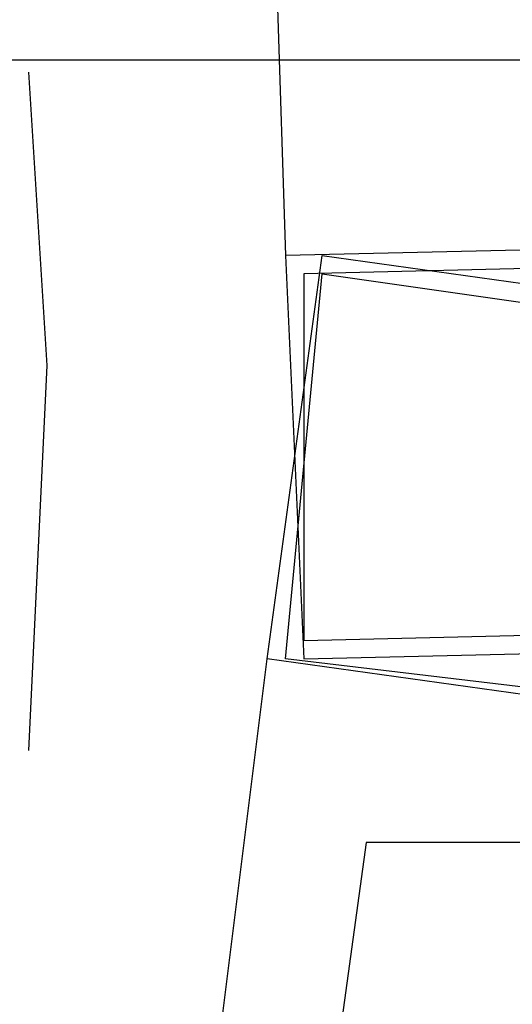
# Model space of a CAD drawing. Header units: feet. Extents: x -79 to 198, y -22 to 181.
# Tile 835 of 982: x 137.54 to 137.898, y 106.407 to 107.122. Entities that reach past the tile are written whole.
import ezdxf

# ---------------------------------------------------------------- set-up
doc = ezdxf.new("R2010")
doc.units = ezdxf.units.FT
for name, color, linetype in [('A-AREA-COMUN', 252, 'CONTINUOUS'), ('A-AREA-UNIDAD', 30, 'CONTINUOUS'), ('A-LINEA', 7, 'CONTINUOUS')]:
    doc.layers.add(name, color=color, linetype=linetype)

msp = doc.modelspace()

# ---------------------------------------------------------------- linework, layer by layer
at = {"layer": 'A-AREA-COMUN'}
msp.add_lwpolyline([(144.16, 97.7244), (145.952, 104.5689), (147.168, 110.9333), (147.712, 116.0178), (146.912, 109.8489), (146, 105.3689), (144.72, 105.3689), (138.64, 106.7733), (138.48, 106.5244), (137.792, 106.5244), (137.76, 106.2933), (136.72, 106.2933), (135.488, 106.6133), (135.36, 106.1689), (133.568, 106.1689), (122.048, 108.9244), (121.152, 108.9244), (118.8, 109.4578)], dxfattribs=at)
at = {"layer": 'A-AREA-UNIDAD'}
msp.add_lwpolyline([(119.36, 110.0089), (121.312, 109.5289), (121.92, 112.4089), (122.88, 112.4089), (135.808, 109.3333), (135.872, 108.1778), (135.552, 106.8444), (137.36, 106.4178), (137.408, 107.0933), (138.16, 107.0933), (137.888, 115.6089), (137.088, 126.2044), (136.16, 134.0622)], dxfattribs=at)
at = {"layer": 'A-LINEA'}
for p, q in [((137.6133, 110.6578), (137.7333, 106.9511)), ((137.6133, 110.6578), (137.7333, 106.9511)), ((137.32, 103.4711), (137.72, 106.6578)), ((137.32, 103.4711), (137.72, 106.6578))]:
    msp.add_line(p, q, dxfattribs=at)
for points in [[(137.5467, 106.5911), (137.56, 106.8711), (137.5467, 107.0844)], [(137.5467, 106.5911), (137.56, 106.8711), (137.5467, 107.0844)], [(137.7333, 106.9511), (137.7467, 106.6578), (138.32, 106.6711), (138.32, 106.9644), (137.7333, 106.9511)], [(137.7333, 106.9511), (137.7467, 106.6578), (138.32, 106.6711), (138.32, 106.9644), (137.7333, 106.9511)], [(137.72, 106.6578), (137.76, 106.9511), (138.3333, 106.8711), (138.2933, 106.5778), (137.72, 106.6578)], [(137.72, 106.6578), (137.76, 106.9511), (138.3333, 106.8711), (138.2933, 106.5778), (137.72, 106.6578)], [(137.7467, 106.9378), (137.7467, 106.6711), (138.3067, 106.6844), (138.3067, 106.9511), (137.7467, 106.9378)], [(137.7467, 106.9378), (137.7467, 106.6711), (138.3067, 106.6844), (138.3067, 106.9511), (137.7467, 106.9378)], [(137.7333, 106.6578), (137.76, 106.9378), (138.32, 106.8578), (138.2933, 106.5911), (137.7333, 106.6578)], [(137.7333, 106.6578), (137.76, 106.9378), (138.32, 106.8578), (138.2933, 106.5911), (137.7333, 106.6578)]]:
    msp.add_lwpolyline(points, dxfattribs=at)

doc.saveas('drawing.dxf')
